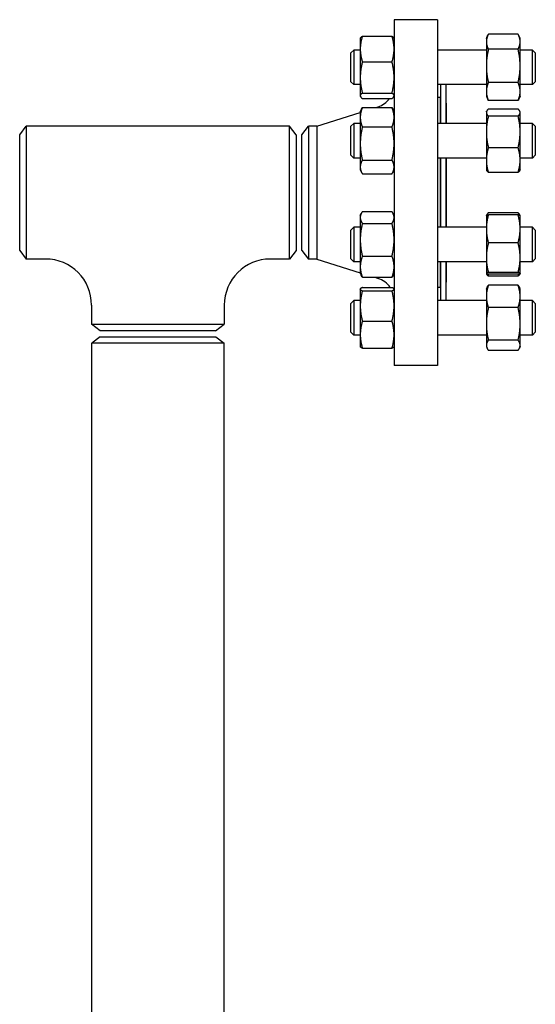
# Model space of a CAD drawing. Header units: inches. Extents: x 5 to 1128, y -85 to 748.
# Tile 503 of 656: x 572 to 583, y 414 to 436. Entities that reach past the tile are written whole.
import ezdxf

# ---------------------------------------------------------------- set-up
doc = ezdxf.new("R2010")
doc.units = ezdxf.units.IN
doc.header["$LTSCALE"] = 32
doc.header["$MEASUREMENT"] = 0
doc.layers.add('Visible (ANSI)', color=7, linetype='Continuous', lineweight=30)

msp = doc.modelspace()

# ---------------------------------------------------------------- linework, layer by layer
at = {"layer": 'Visible (ANSI)'}
for p, q in [((579.84313, 435.73367), (579.84313, 428.23367)), ((580.78313, 435.73367), (579.84313, 435.73367)), ((580.78313, 435.73367), (580.78313, 428.23367)), ((582.53405, 435.42066), (581.89022, 435.42066)), ((579.10913, 435.32488), (579.11311, 435.33341)), ((579.10913, 435.32488), (579.10913, 435.09672)), ((579.15422, 435.37549), (579.79805, 435.37549)), ((579.84313, 435.32488), (579.83915, 435.33341)), ((581.84513, 435.32488), (581.88119, 435.40219)), ((581.84513, 435.32488), (581.84513, 435.25607)), ((581.84513, 435.25607), (581.84513, 434.73109)), ((582.57913, 435.32488), (582.54308, 435.40219)), ((582.57913, 435.25607), (582.57913, 435.32488)), ((582.57913, 434.73109), (582.57913, 435.25607)), ((578.90813, 435.01238), (578.97063, 435.07488)), ((578.90813, 434.38738), (578.90813, 435.01238)), ((578.97063, 435.07488), (578.97063, 434.32488)), ((579.10913, 435.07488), (578.97063, 435.07488)), ((579.10913, 435.09672), (579.10913, 434.48015)), ((581.84513, 435.07488), (580.78313, 435.07488)), ((582.53405, 435.09148), (581.89022, 435.09148)), ((582.84563, 435.07488), (582.57913, 435.07488)), ((582.84563, 434.32488), (582.84563, 435.07488)), ((582.90813, 435.01238), (582.84563, 435.07488)), ((582.90813, 435.01238), (582.90813, 434.38738)), ((579.15422, 434.81795), (579.79805, 434.81795)), ((581.84513, 434.73109), (581.84513, 434.17489)), ((582.57913, 434.17489), (582.57913, 434.73109)), ((578.90813, 434.38738), (578.97063, 434.32488)), ((579.10913, 434.48015), (579.10913, 434.0833)), ((582.53405, 434.37069), (581.89022, 434.37069)), ((582.90813, 434.38738), (582.84563, 434.32488)), ((579.10913, 434.32488), (578.97063, 434.32488)), ((579.15422, 434.14234), (579.79805, 434.14234)), ((581.84513, 434.32488), (580.78313, 434.32488)), ((580.84813, 434.32488), (580.84813, 433.48376)), ((580.96813, 434.32488), (580.96813, 433.48376)), ((581.84513, 434.17489), (581.84513, 434.07488)), ((582.84563, 434.32488), (582.57913, 434.32488)), ((582.57913, 434.07488), (582.57913, 434.17489)), ((579.10913, 434.0833), (579.10913, 434.07488)), ((579.10913, 434.07488), (579.11311, 434.06634)), ((579.15422, 434.02426), (579.79805, 434.02426)), ((579.84313, 434.07488), (579.83915, 434.06634)), ((580.84313, 434.04367), (580.78313, 434.04367)), ((580.84313, 434.04367), (580.84313, 433.48376)), ((580.84813, 433.92367), (580.84313, 433.92367)), ((580.97313, 433.92367), (580.96813, 433.92367)), ((580.97313, 433.92367), (580.97313, 433.48376)), ((581.84513, 434.07488), (581.88119, 433.99756)), ((582.53405, 433.97909), (581.89022, 433.97909)), ((582.57913, 434.07488), (582.54308, 433.99756)), ((578.1698, 433.42367), (579.10913, 433.72119)), ((579.10913, 433.73376), (579.13776, 433.79515)), ((579.10913, 433.73376), (579.10913, 433.61705)), ((579.15422, 433.82702), (579.79805, 433.82702)), ((579.44328, 433.82702), (579.49411, 433.84312)), ((579.84313, 433.73376), (579.81451, 433.79515)), ((581.84513, 433.73376), (581.8518, 433.74805)), ((581.84513, 433.73376), (581.84513, 433.71979)), ((581.84513, 433.71979), (581.84513, 433.30047)), ((582.53405, 433.79566), (581.89022, 433.79566)), ((582.57913, 433.73376), (582.57247, 433.74805)), ((582.57913, 433.71979), (582.57913, 433.73376)), ((582.57913, 433.30047), (582.57913, 433.71979)), ((578.90813, 433.42126), (578.97063, 433.48376)), ((578.97063, 433.48376), (578.97063, 432.73376)), ((579.10913, 433.48376), (578.97063, 433.48376)), ((579.10913, 433.61705), (579.10913, 433.04795)), ((581.84513, 433.48376), (580.78313, 433.48376)), ((582.53405, 433.64392), (581.89022, 433.64392)), ((582.84563, 433.48376), (582.57913, 433.48376)), ((582.84563, 432.73376), (582.84563, 433.48376)), ((582.90813, 433.42126), (582.84563, 433.48376)), ((571.71813, 433.23617), (571.86201, 433.42367)), ((571.86201, 433.42367), (571.86201, 430.54367)), ((577.57426, 433.42367), (571.86201, 433.42367)), ((577.57426, 430.54367), (577.57426, 433.42367)), ((577.71813, 433.23617), (577.57426, 433.42367)), ((577.84313, 433.23617), (577.98701, 433.42367)), ((578.1698, 433.42367), (577.98701, 433.42367)), ((577.98701, 433.42367), (577.98701, 430.54367)), ((578.1698, 433.42367), (578.1698, 430.54367)), ((578.90813, 432.79626), (578.90813, 433.42126)), ((579.15422, 433.40708), (579.79805, 433.40708)), ((581.84513, 433.30047), (581.84513, 432.68944)), ((582.57913, 432.68944), (582.57913, 433.30047)), ((582.90813, 433.42126), (582.90813, 432.79626)), ((571.71813, 430.73117), (571.71813, 433.23617)), ((577.71813, 433.23617), (577.71813, 430.73117)), ((577.84313, 430.73117), (577.84313, 433.23617)), ((579.10913, 433.04795), (579.10913, 432.53966)), ((582.53405, 432.95702), (581.89022, 432.95702)), ((578.90813, 432.79626), (578.97063, 432.73376)), ((579.10913, 432.73376), (578.97063, 432.73376)), ((579.15422, 432.68882), (579.79805, 432.68882)), ((581.84513, 432.73376), (580.78313, 432.73376)), ((580.84313, 432.73376), (580.84313, 431.23358)), ((580.84813, 432.73376), (580.84813, 431.23358)), ((580.96813, 432.73376), (580.96813, 431.23358)), ((580.97313, 432.73376), (580.97313, 431.23358)), ((581.84513, 432.68944), (581.84513, 432.48376)), ((582.84563, 432.73376), (582.57913, 432.73376)), ((582.57913, 432.48376), (582.57913, 432.68944)), ((582.90813, 432.79626), (582.84563, 432.73376)), ((579.10913, 432.53966), (579.10913, 432.48376)), ((579.10913, 432.48376), (579.13776, 432.42237)), ((579.84313, 432.48376), (579.81451, 432.42237)), ((581.84513, 432.48376), (581.8518, 432.46947)), ((582.53405, 432.42186), (581.89022, 432.42186)), ((582.57913, 432.48376), (582.57247, 432.46947)), ((579.15422, 432.39049), (579.79805, 432.39049)), ((579.15422, 431.57054), (579.79805, 431.57054)), ((579.10913, 431.48358), (579.12901, 431.5262)), ((579.10913, 431.48358), (579.10913, 431.44368)), ((579.10913, 431.44368), (579.10913, 430.96084)), ((579.84313, 431.48358), (579.82326, 431.5262)), ((581.84513, 431.48358), (581.8455, 431.48436)), ((581.84513, 431.48358), (581.84513, 431.19772)), ((581.8455, 431.48436), (581.8518, 431.49787)), ((582.53405, 431.54548), (581.89022, 431.54548)), ((582.53405, 431.50082), (581.89022, 431.50082)), ((582.57877, 431.48436), (582.57247, 431.49787)), ((582.57913, 431.48358), (582.57877, 431.48436)), ((582.57913, 431.19772), (582.57913, 431.48358)), ((578.90813, 431.17108), (578.97063, 431.23358)), ((578.90813, 430.54608), (578.90813, 431.17108)), ((578.97063, 431.23358), (578.97063, 430.48358)), ((579.10913, 431.23358), (578.97063, 431.23358)), ((579.15422, 431.31682), (579.79805, 431.31682)), ((581.84513, 431.23358), (580.78313, 431.23358)), ((581.84513, 431.19772), (581.84513, 430.5735)), ((582.84563, 431.23358), (582.57913, 431.23358)), ((582.57913, 430.5735), (582.57913, 431.19772)), ((582.84563, 430.48358), (582.84563, 431.23358)), ((582.90813, 431.17108), (582.84563, 431.23358)), ((582.90813, 431.17108), (582.90813, 430.54608)), ((579.10913, 430.96084), (579.10913, 430.37574)), ((571.71813, 430.73117), (571.86201, 430.54367)), ((577.71813, 430.73117), (577.57426, 430.54367)), ((577.84313, 430.73117), (577.98701, 430.54367)), ((582.53405, 430.89462), (581.89022, 430.89462)), ((572.27813, 430.54367), (571.86201, 430.54367)), ((577.57426, 430.54367), (577.15813, 430.54367)), ((578.1698, 430.54367), (577.98701, 430.54367)), ((578.1698, 430.54367), (579.10913, 430.24615)), ((578.90813, 430.54608), (578.97063, 430.48358)), ((579.15422, 430.60486), (579.79805, 430.60486)), ((581.84513, 430.5735), (581.84513, 430.23436)), ((582.57913, 430.23436), (582.57913, 430.5735)), ((582.90813, 430.54608), (582.84563, 430.48358)), ((579.10913, 430.48358), (578.97063, 430.48358)), ((579.10913, 430.37574), (579.10913, 430.23358)), ((581.84513, 430.48358), (580.78313, 430.48358)), ((580.84313, 430.48358), (580.84313, 429.92367)), ((580.84813, 430.48358), (580.84813, 429.64246)), ((580.96813, 430.48358), (580.96813, 429.64246)), ((580.97313, 430.48358), (580.97313, 430.04367)), ((582.84563, 430.48358), (582.57913, 430.48358)), ((579.10913, 430.23358), (579.12901, 430.19096)), ((579.15422, 430.14662), (579.79805, 430.14662)), ((579.42338, 430.14662), (579.49411, 430.12422)), ((579.84313, 430.23358), (579.82326, 430.19096)), ((581.84513, 430.23436), (581.84513, 430.23358)), ((581.84513, 430.23358), (581.8455, 430.2328)), ((581.8455, 430.2328), (581.8518, 430.21929)), ((582.53405, 430.25238), (581.89022, 430.25238)), ((582.53405, 430.21634), (581.89022, 430.21634)), ((582.53405, 430.17168), (581.89022, 430.17168)), ((582.57877, 430.2328), (582.57247, 430.21929)), ((582.57913, 430.23358), (582.57877, 430.2328)), ((582.57913, 430.23358), (582.57913, 430.23436)), ((579.10913, 429.89246), (579.11052, 429.89544)), ((579.10913, 429.89246), (579.10913, 429.8895)), ((579.10913, 429.8895), (579.10913, 429.52582)), ((579.15422, 429.92461), (579.79805, 429.92461)), ((579.15422, 429.85439), (579.79805, 429.85439)), ((579.84313, 429.89246), (579.84174, 429.89544)), ((580.84313, 429.92367), (580.78313, 429.92367)), ((580.84813, 430.04367), (580.84313, 430.04367)), ((580.97313, 430.04367), (580.96813, 430.04367)), ((581.84513, 429.89246), (581.85989, 429.92412)), ((581.84513, 429.89246), (581.84513, 429.73092)), ((582.53405, 429.97302), (581.89022, 429.97302)), ((582.57913, 429.89246), (582.56437, 429.92412)), ((582.57913, 429.73092), (582.57913, 429.89246)), ((578.90813, 429.57996), (578.97063, 429.64246)), ((578.97063, 429.64246), (578.97063, 428.89246)), ((579.10913, 429.64246), (578.97063, 429.64246)), ((581.84513, 429.64246), (580.78313, 429.64246)), ((581.84513, 429.73092), (581.84513, 429.13605)), ((582.57913, 429.13605), (582.57913, 429.73092)), ((582.84563, 429.64246), (582.57913, 429.64246)), ((582.84563, 428.89246), (582.84563, 429.64246)), ((582.90813, 429.57996), (582.84563, 429.64246)), ((573.27813, 429.54367), (573.27813, 429.12754)), ((576.15813, 429.54367), (576.15813, 429.12754)), ((578.90813, 428.95496), (578.90813, 429.57996)), ((579.10913, 429.52582), (579.10913, 428.90379)), ((582.53405, 429.48883), (581.89022, 429.48883)), ((582.90813, 429.57996), (582.90813, 428.95496)), ((573.27813, 429.12754), (576.15813, 429.12754)), ((573.46563, 428.98367), (573.27813, 429.12754)), ((575.97063, 428.98367), (576.15813, 429.12754)), ((579.15422, 429.19725), (579.79805, 429.19725)), ((581.84513, 429.13605), (581.84513, 428.67259)), ((582.57913, 428.67259), (582.57913, 429.13605)), ((573.46363, 428.85867), (573.28063, 428.71825)), ((573.46363, 428.85867), (575.97263, 428.85867)), ((575.97063, 428.98367), (573.46563, 428.98367)), ((575.97263, 428.85867), (576.15563, 428.71825)), ((578.90813, 428.95496), (578.97063, 428.89246)), ((579.10913, 428.89246), (578.97063, 428.89246)), ((579.10913, 428.90379), (579.10913, 428.64246)), ((581.84513, 428.89246), (580.78313, 428.89246)), ((582.84563, 428.89246), (582.57913, 428.89246)), ((582.90813, 428.95496), (582.84563, 428.89246)), ((576.15563, 428.71825), (573.28063, 428.71825)), ((573.28063, 392.91659), (573.28063, 428.71825)), ((576.15563, 392.91659), (576.15563, 428.71825)), ((579.10913, 428.64246), (579.11052, 428.63948)), ((579.15422, 428.61032), (579.79805, 428.61032)), ((579.84313, 428.64246), (579.84174, 428.63948)), ((581.84513, 428.67259), (581.84513, 428.64246)), ((581.84513, 428.64246), (581.85989, 428.61081)), ((582.53405, 428.78327), (581.89022, 428.78327)), ((582.57913, 428.64246), (582.56437, 428.61081)), ((582.57913, 428.64246), (582.57913, 428.67259)), ((582.53405, 428.56191), (581.89022, 428.56191)), ((580.78313, 428.23367), (579.84313, 428.23367))]:
    msp.add_line(p, q, dxfattribs=at)
for centre, radius, start, end in [((579.34313, 434.31978), 0.5, 287.574716, 323.768383), ((572.27813, 429.54367), 1, 0, 90), ((577.15813, 429.54367), 1, 90, 180), ((579.34313, 429.64756), 0.5, 33.648781, 72.425284)]:
    msp.add_arc(centre, radius, start, end, dxfattribs=at)
for points, weights in [([(581.89022, 435.42066), (581.84513, 435.33246), (581.84513, 435.25607)], [1, 1.0379548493, 1]), ([(582.57913, 435.25607), (582.57913, 435.33246), (582.53405, 435.42066)], [1, 1.0379548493, 1]), ([(579.15422, 435.37549), (579.10913, 435.2261), (579.10913, 435.09672)], [1, 1.0379548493, 1]), ([(579.11311, 435.33341), (579.12229, 435.35308), (579.15422, 435.37549)], [1.01592605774, 1.02658709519, 1]), ([(579.79805, 435.37549), (579.82998, 435.35308), (579.83915, 435.33341)], [1, 1.02658709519, 1.01592605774]), ([(579.84313, 435.09672), (579.84313, 435.2261), (579.79805, 435.37549)], [1, 1.0379548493, 1]), ([(581.84513, 435.25607), (581.84513, 435.17968), (581.89022, 435.09148)], [1, 1.0379548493, 1]), ([(582.53405, 435.09148), (582.57913, 435.17968), (582.57913, 435.25607)], [1, 1.0379548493, 1]), ([(579.10913, 435.09672), (579.10913, 434.96735), (579.15422, 434.81795)], [1, 1.0379548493, 1]), ([(579.79805, 434.81795), (579.84313, 434.96735), (579.84313, 435.09672)], [1, 1.0379548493, 1]), ([(581.89022, 435.09148), (581.84513, 434.89834), (581.84513, 434.73109)], [1, 1.0379548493, 1]), ([(582.57913, 434.73109), (582.57913, 434.89834), (582.53405, 435.09148)], [1, 1.0379548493, 1]), ([(579.15422, 434.81795), (579.10913, 434.63692), (579.10913, 434.48015)], [1, 1.0379548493, 1]), ([(579.84313, 434.48015), (579.84313, 434.63692), (579.79805, 434.81795)], [1, 1.0379548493, 1]), ([(581.84513, 434.73109), (581.84513, 434.56383), (581.89022, 434.37069)], [1, 1.0379548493, 1]), ([(582.53405, 434.37069), (582.57913, 434.56383), (582.57913, 434.73109)], [1, 1.0379548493, 1]), ([(579.10913, 434.48015), (579.10913, 434.32337), (579.15422, 434.14234)], [1, 1.0379548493, 1]), ([(579.79805, 434.14234), (579.84313, 434.32337), (579.84313, 434.48015)], [1, 1.0379548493, 1]), ([(581.89022, 434.37069), (581.84513, 434.26576), (581.84513, 434.17489)], [1, 1.0379548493, 1]), ([(582.57913, 434.17489), (582.57913, 434.26576), (582.53405, 434.37069)], [1, 1.0379548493, 1]), ([(579.15422, 434.14234), (579.10913, 434.1107), (579.10913, 434.0833)], [1, 1.0379548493, 1]), ([(579.84313, 434.0833), (579.84313, 434.1107), (579.79805, 434.14234)], [1, 1.0379548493, 1]), ([(581.84513, 434.17489), (581.84513, 434.08402), (581.89022, 433.97909)], [1, 1.0379548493, 1]), ([(582.53405, 433.97909), (582.57913, 434.08402), (582.57913, 434.17489)], [1, 1.0379548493, 1]), ([(579.10913, 434.0833), (579.10913, 434.0559), (579.15422, 434.02426)], [1, 1.0379548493, 1]), ([(579.79805, 434.02426), (579.84313, 434.0559), (579.84313, 434.0833)], [1, 1.0379548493, 1]), ([(581.89022, 433.97909), (581.88543, 433.98845), (581.88119, 433.99756)], [1, 1.00389611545, 1.00699234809]), ([(582.54308, 433.99756), (582.53883, 433.98845), (582.53405, 433.97909)], [1.00699234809, 1.00389611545, 1]), ([(579.15422, 433.82702), (579.10913, 433.7145), (579.10913, 433.61705)], [1, 1.0379548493, 1]), ([(579.13776, 433.79515), (579.145, 433.81069), (579.15422, 433.82702)], [1.01207191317, 1.00752976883, 1]), ([(579.79805, 433.82702), (579.80726, 433.81069), (579.81451, 433.79515)], [1, 1.00752976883, 1.01207191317]), ([(579.84313, 433.61705), (579.84313, 433.7145), (579.79805, 433.82702)], [1, 1.0379548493, 1]), ([(581.89022, 433.79566), (581.84513, 433.755), (581.84513, 433.71979)], [1, 1.0379548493, 1]), ([(581.84513, 433.71979), (581.84513, 433.68457), (581.89022, 433.64392)], [1, 1.0379548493, 1]), ([(582.57913, 433.71979), (582.57913, 433.755), (582.53405, 433.79566)], [1, 1.0379548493, 1]), ([(582.53405, 433.64392), (582.57913, 433.68457), (582.57913, 433.71979)], [1, 1.0379548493, 1]), ([(579.10913, 433.61705), (579.10913, 433.51961), (579.15422, 433.40708)], [1, 1.0379548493, 1]), ([(579.79805, 433.40708), (579.84313, 433.51961), (579.84313, 433.61705)], [1, 1.0379548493, 1]), ([(581.89022, 433.64392), (581.84513, 433.45986), (581.84513, 433.30047)], [1, 1.0379548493, 1]), ([(582.57913, 433.30047), (582.57913, 433.45986), (582.53405, 433.64392)], [1, 1.0379548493, 1]), ([(579.15422, 433.40708), (579.10913, 433.21463), (579.10913, 433.04795)], [1, 1.0379548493, 1]), ([(579.84313, 433.04795), (579.84313, 433.21463), (579.79805, 433.40708)], [1, 1.0379548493, 1]), ([(581.84513, 433.30047), (581.84513, 433.14107), (581.89022, 432.95702)], [1, 1.0379548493, 1]), ([(582.53405, 432.95702), (582.57913, 433.14107), (582.57913, 433.30047)], [1, 1.0379548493, 1]), ([(579.10913, 433.04795), (579.10913, 432.88128), (579.15422, 432.68882)], [1, 1.0379548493, 1]), ([(579.79805, 432.68882), (579.84313, 432.88128), (579.84313, 433.04795)], [1, 1.0379548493, 1]), ([(581.89022, 432.95702), (581.84513, 432.81362), (581.84513, 432.68944)], [1, 1.0379548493, 1]), ([(582.57913, 432.68944), (582.57913, 432.81362), (582.53405, 432.95702)], [1, 1.0379548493, 1]), ([(579.15422, 432.68882), (579.10913, 432.60888), (579.10913, 432.53966)], [1, 1.0379548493, 1]), ([(579.84313, 432.53966), (579.84313, 432.60888), (579.79805, 432.68882)], [1, 1.0379548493, 1]), ([(581.84513, 432.68944), (581.84513, 432.56525), (581.89022, 432.42186)], [1, 1.0379548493, 1]), ([(582.53405, 432.42186), (582.57913, 432.56525), (582.57913, 432.68944)], [1, 1.0379548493, 1]), ([(579.10913, 432.53966), (579.10913, 432.47043), (579.15422, 432.39049)], [1, 1.0379548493, 1]), ([(579.79805, 432.39049), (579.84313, 432.47043), (579.84313, 432.53966)], [1, 1.0379548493, 1]), ([(581.89022, 432.42186), (581.86223, 432.4471), (581.8518, 432.46947)], [1, 1.02323189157, 1.01802363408]), ([(582.57247, 432.46947), (582.56204, 432.4471), (582.53405, 432.42186)], [1.01802363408, 1.02323189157, 1]), ([(579.15422, 431.57054), (579.10913, 431.50256), (579.10913, 431.44368)], [1, 1.0379548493, 1]), ([(579.84313, 431.44368), (579.84313, 431.50256), (579.79805, 431.57054)], [1, 1.0379548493, 1]), ([(579.10913, 431.44368), (579.10913, 431.38481), (579.15422, 431.31682)], [1, 1.0379548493, 1]), ([(579.79805, 431.31682), (579.84313, 431.38481), (579.84313, 431.44368)], [1, 1.0379548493, 1]), ([(581.89022, 431.50082), (581.84513, 431.33839), (581.84513, 431.19772)], [1, 1.0379548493, 1]), ([(581.8455, 431.48436), (581.84906, 431.492), (581.89022, 431.50082)], [1.00622561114, 1.03453366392, 1]), ([(581.89022, 431.54548), (581.85555, 431.51422), (581.84765, 431.48691)], [1, 1.02892942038, 1.01375847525]), ([(582.57662, 431.48691), (582.56871, 431.51422), (582.53405, 431.54548)], [1.01375847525, 1.02892942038, 1]), ([(582.57913, 431.19772), (582.57913, 431.33839), (582.53405, 431.50082)], [1, 1.0379548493, 1]), ([(582.53405, 431.50082), (582.5752, 431.492), (582.57877, 431.48436)], [1, 1.03453366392, 1.00622561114]), ([(579.15422, 431.31682), (579.10913, 431.12605), (579.10913, 430.96084)], [1, 1.0379548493, 1]), ([(579.84313, 430.96084), (579.84313, 431.12605), (579.79805, 431.31682)], [1, 1.0379548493, 1]), ([(581.84513, 431.19772), (581.84513, 431.05705), (581.89022, 430.89462)], [1, 1.0379548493, 1]), ([(582.53405, 430.89462), (582.57913, 431.05705), (582.57913, 431.19772)], [1, 1.0379548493, 1]), ([(579.10913, 430.96084), (579.10913, 430.79563), (579.15422, 430.60486)], [1, 1.0379548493, 1]), ([(579.79805, 430.60486), (579.84313, 430.79563), (579.84313, 430.96084)], [1, 1.0379548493, 1]), ([(581.89022, 430.89462), (581.84513, 430.72253), (581.84513, 430.5735)], [1, 1.0379548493, 1]), ([(582.57913, 430.5735), (582.57913, 430.72253), (582.53405, 430.89462)], [1, 1.0379548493, 1]), ([(579.15422, 430.60486), (579.10913, 430.48207), (579.10913, 430.37574)], [1, 1.0379548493, 1]), ([(579.84313, 430.37574), (579.84313, 430.48207), (579.79805, 430.60486)], [1, 1.0379548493, 1]), ([(581.84513, 430.5735), (581.84513, 430.42447), (581.89022, 430.25238)], [1, 1.0379548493, 1]), ([(582.53405, 430.25238), (582.57913, 430.42447), (582.57913, 430.5735)], [1, 1.0379548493, 1]), ([(579.10913, 430.37574), (579.10913, 430.2694), (579.15422, 430.14662)], [1, 1.0379548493, 1]), ([(579.79805, 430.14662), (579.84313, 430.2694), (579.84313, 430.37574)], [1, 1.0379548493, 1]), ([(579.15422, 430.14662), (579.13894, 430.16965), (579.12901, 430.19096)], [1, 1.01254508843, 1.01679720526]), ([(579.82326, 430.19096), (579.81332, 430.16965), (579.79805, 430.14662)], [1.01679720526, 1.01254508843, 1]), ([(581.89022, 430.25238), (581.84513, 430.24272), (581.84513, 430.23436)], [1, 1.0379548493, 1]), ([(581.84513, 430.23436), (581.84513, 430.226), (581.89022, 430.21634)], [1, 1.0379548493, 1]), ([(581.89022, 430.17168), (581.86223, 430.19693), (581.8518, 430.21929)], [1, 1.02323189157, 1.01802363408]), ([(581.87622, 430.21957), (581.88253, 430.19613), (581.89022, 430.17168)], [1.01047429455, 1.00627437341, 1]), ([(582.57913, 430.23436), (582.57913, 430.24272), (582.53405, 430.25238)], [1, 1.0379548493, 1]), ([(582.53405, 430.21634), (582.57913, 430.226), (582.57913, 430.23436)], [1, 1.0379548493, 1]), ([(582.53405, 430.17168), (582.54173, 430.19613), (582.54805, 430.21957)], [1, 1.00627437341, 1.01047429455]), ([(582.57247, 430.21929), (582.56204, 430.19693), (582.53405, 430.17168)], [1.01802363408, 1.02323189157, 1]), ([(579.15422, 429.92461), (579.10913, 429.90579), (579.10913, 429.8895)], [1, 1.0379548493, 1]), ([(579.10913, 429.8895), (579.10913, 429.87321), (579.15422, 429.85439)], [1, 1.0379548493, 1]), ([(579.15422, 429.85439), (579.10913, 429.67831), (579.10913, 429.52582)], [1, 1.0379548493, 1]), ([(579.84313, 429.8895), (579.84313, 429.90579), (579.79805, 429.92461)], [1, 1.0379548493, 1]), ([(579.79805, 429.85439), (579.84313, 429.87321), (579.84313, 429.8895)], [1, 1.0379548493, 1]), ([(579.84313, 429.52582), (579.84313, 429.67831), (579.79805, 429.85439)], [1, 1.0379548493, 1]), ([(581.89022, 429.97302), (581.84513, 429.84328), (581.84513, 429.73092)], [1, 1.0379548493, 1]), ([(581.85989, 429.92412), (581.87076, 429.94741), (581.89022, 429.97302)], [1.01852218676, 1.01603816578, 1]), ([(582.57913, 429.73092), (582.57913, 429.84328), (582.53405, 429.97302)], [1, 1.0379548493, 1]), ([(582.53405, 429.97302), (582.55351, 429.94741), (582.56437, 429.92412)], [1, 1.01603816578, 1.01852218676]), ([(581.84513, 429.73092), (581.84513, 429.61857), (581.89022, 429.48883)], [1, 1.0379548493, 1]), ([(582.53405, 429.48883), (582.57913, 429.61857), (582.57913, 429.73092)], [1, 1.0379548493, 1]), ([(579.10913, 429.52582), (579.10913, 429.37333), (579.15422, 429.19725)], [1, 1.0379548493, 1]), ([(579.79805, 429.19725), (579.84313, 429.37333), (579.84313, 429.52582)], [1, 1.0379548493, 1]), ([(581.89022, 429.48883), (581.84513, 429.29977), (581.84513, 429.13605)], [1, 1.0379548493, 1]), ([(582.57913, 429.13605), (582.57913, 429.29977), (582.53405, 429.48883)], [1, 1.0379548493, 1]), ([(579.15422, 429.19725), (579.10913, 429.03998), (579.10913, 428.90379)], [1, 1.0379548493, 1]), ([(579.84313, 428.90379), (579.84313, 429.03998), (579.79805, 429.19725)], [1, 1.0379548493, 1]), ([(581.84513, 429.13605), (581.84513, 428.97233), (581.89022, 428.78327)], [1, 1.0379548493, 1]), ([(582.53405, 428.78327), (582.57913, 428.97233), (582.57913, 429.13605)], [1, 1.0379548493, 1]), ([(579.10913, 428.90379), (579.10913, 428.76759), (579.15422, 428.61032)], [1, 1.0379548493, 1]), ([(579.79805, 428.61032), (579.84313, 428.76759), (579.84313, 428.90379)], [1, 1.0379548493, 1]), ([(579.15422, 428.61032), (579.11685, 428.62592), (579.11052, 428.63948)], [1, 1.0312558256, 1.01103329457]), ([(579.84174, 428.63948), (579.83542, 428.62592), (579.79805, 428.61032)], [1.01103329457, 1.0312558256, 1]), ([(581.89022, 428.78327), (581.84513, 428.72396), (581.84513, 428.67259)], [1, 1.0379548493, 1]), ([(581.84513, 428.67259), (581.84513, 428.62122), (581.89022, 428.56191)], [1, 1.0379548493, 1]), ([(582.57913, 428.67259), (582.57913, 428.72396), (582.53405, 428.78327)], [1, 1.0379548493, 1]), ([(582.53405, 428.56191), (582.57913, 428.62122), (582.57913, 428.67259)], [1, 1.0379548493, 1])]:
    msp.add_rational_spline(points, weights, degree=2, dxfattribs=at)

doc.saveas('drawing.dxf')
